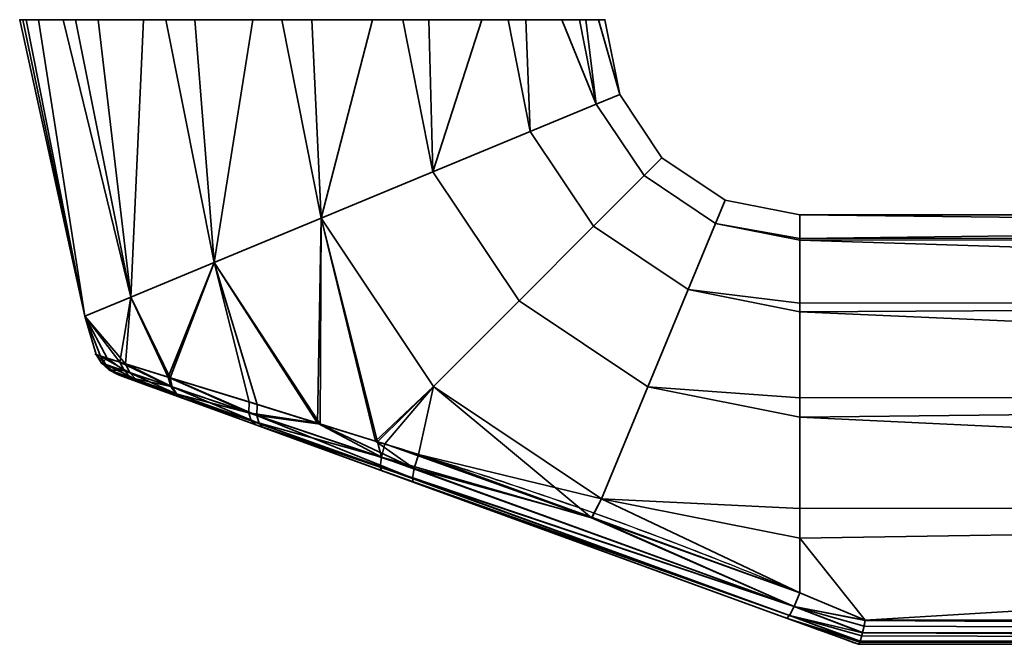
# Model space of a CAD drawing. Header units: millimetres. Extents: x -493 to 6693, y -115 to 135.
# Tile 399 of 656: x 1181 to 1231, y -115 to -83. Entities that reach past the tile are written whole.
import ezdxf

# ---------------------------------------------------------------- set-up
doc = ezdxf.new("R2010")
doc.units = ezdxf.units.MM
doc.layers.add('151', color=7, linetype='Continuous', true_color=0xffffff)

# ---------------------------------------------------------------- blocks, each defined once
blk = doc.blocks.new('UG_SURFACE_095')
at = {"layer": '151', "color": 254, "linetype": 'Continuous', "lineweight": 35}
for points in [[(1184.348, -98.182, 1100.881), (1184.348, -98.182, 1107.119), (1181, -83, 1104)], [(1184.348, -98.182, 1107.119), (1181.164, -83, 1105.559), (1181, -83, 1104)], [(1181, -83, 1104), (1181.328, -83, 1100.881), (1184.348, -98.182, 1100.881)], [(1184.348, -98.182, 1107.119), (1181.328, -83, 1107.119), (1181.164, -83, 1105.559)], [(1184.348, -98.182, 1100.881), (1181.328, -83, 1100.881), (1181.959, -83, 1099.465)], [(1183.234, -83, 1111.4), (1181.328, -83, 1107.119), (1184.348, -98.182, 1107.119), (1186.692, -97.211, 1112.817)], [(1181.959, -83, 1099.465), (1183.865, -83, 1095.183), (1186.692, -97.211, 1095.183), (1184.348, -98.182, 1100.881)], [(1186.692, -97.211, 1112.817), (1183.865, -83, 1112.817), (1183.234, -83, 1111.4)], [(1186.692, -97.211, 1095.183), (1183.865, -83, 1095.183), (1185.017, -83, 1094.146)], [(1187.348, -83, 1115.953), (1183.865, -83, 1112.817), (1186.692, -97.211, 1112.817)], [(1185.017, -83, 1094.146), (1188.5, -83, 1091.01), (1190.974, -95.437, 1091.01), (1186.692, -97.211, 1095.183)], [(1186.692, -97.211, 1112.817), (1190.974, -95.437, 1116.99), (1188.5, -83, 1116.99), (1187.348, -83, 1115.953)], [(1190.974, -95.437, 1091.01), (1188.5, -83, 1091.01), (1189.975, -83, 1090.53)], [(1192.957, -83, 1118.439), (1188.5, -83, 1116.99), (1190.974, -95.437, 1116.99)], [(1189.975, -83, 1090.53), (1194.432, -83, 1089.082), (1196.454, -93.167, 1089.082), (1190.974, -95.437, 1091.01)], [(1190.974, -95.437, 1116.99), (1196.454, -93.167, 1118.918), (1194.432, -83, 1118.918), (1192.957, -83, 1118.439)], [(1196.454, -93.167, 1089.082), (1194.432, -83, 1089.082), (1195.974, -83, 1089.244)], [(1199.093, -83, 1118.428), (1194.432, -83, 1118.918), (1196.454, -93.167, 1118.918)], [(1195.974, -83, 1089.244), (1200.635, -83, 1089.734), (1202.185, -90.793, 1089.734), (1196.454, -93.167, 1089.082)], [(1196.454, -93.167, 1118.918), (1202.185, -90.793, 1118.266), (1200.635, -83, 1118.266), (1199.093, -83, 1118.428)], [(1202.185, -90.793, 1089.734), (1200.635, -83, 1089.734), (1201.978, -83, 1090.51)], [(1204.694, -83, 1115.923), (1200.635, -83, 1118.266), (1202.185, -90.793, 1118.266)], [(1201.978, -83, 1090.51), (1206.037, -83, 1092.853), (1207.176, -88.726, 1092.853), (1202.185, -90.793, 1089.734)], [(1202.185, -90.793, 1118.266), (1207.176, -88.726, 1115.147), (1206.037, -83, 1115.147), (1204.694, -83, 1115.923)], [(1207.176, -88.726, 1092.853), (1206.037, -83, 1092.853), (1206.949, -83, 1094.107)], [(1208.792, -83, 1111.356), (1206.037, -83, 1115.147), (1207.176, -88.726, 1115.147), (1210.563, -87.323, 1110.101)], [(1206.949, -83, 1094.107), (1209.703, -83, 1097.899), (1210.563, -87.323, 1097.899), (1207.176, -88.726, 1092.853)], [(1210.563, -87.323, 1110.101), (1209.703, -83, 1110.101), (1208.792, -83, 1111.356)], [(1210.563, -87.323, 1097.899), (1209.703, -83, 1097.899), (1210.026, -83, 1099.416)], [(1210.678, -83, 1105.517), (1209.703, -83, 1110.101), (1210.563, -87.323, 1110.101), (1211.761, -86.827, 1104)], [(1210.026, -83, 1099.416), (1211, -83, 1104), (1211.761, -86.827, 1104), (1210.563, -87.323, 1097.899)], [(1211.761, -86.827, 1104), (1211, -83, 1104), (1210.678, -83, 1105.517)], [(1211.761, -86.827, 1104), (1213.929, -90.071, 1104), (1213.012, -90.988, 1097.899), (1210.563, -87.323, 1097.899)], [(1210.563, -87.323, 1110.101), (1213.012, -90.988, 1110.101), (1213.929, -90.071, 1104), (1211.761, -86.827, 1104)], [(1210.563, -87.323, 1097.899), (1213.012, -90.988, 1097.899), (1210.42, -93.58, 1092.853), (1207.176, -88.726, 1092.853)], [(1207.176, -88.726, 1115.147), (1210.42, -93.58, 1115.147), (1213.012, -90.988, 1110.101), (1210.563, -87.323, 1110.101)], [(1207.176, -88.726, 1092.853), (1210.42, -93.58, 1092.853), (1206.6, -97.4, 1089.734), (1202.185, -90.793, 1089.734)], [(1202.185, -90.793, 1118.266), (1206.6, -97.4, 1118.266), (1210.42, -93.58, 1115.147), (1207.176, -88.726, 1115.147)], [(1213.929, -90.071, 1104), (1217.173, -92.239, 1104), (1216.677, -93.437, 1097.899), (1213.012, -90.988, 1097.899)], [(1213.012, -90.988, 1110.101), (1216.677, -93.437, 1110.101), (1217.173, -92.239, 1104), (1213.929, -90.071, 1104)], [(1202.185, -90.793, 1089.734), (1206.6, -97.4, 1089.734), (1202.214, -101.786, 1089.082), (1196.454, -93.167, 1089.082)], [(1196.454, -93.167, 1118.918), (1202.214, -101.786, 1118.918), (1206.6, -97.4, 1118.266), (1202.185, -90.793, 1118.266)], [(1213.012, -90.988, 1097.899), (1216.677, -93.437, 1097.899), (1215.274, -96.824, 1092.853), (1210.42, -93.58, 1092.853)], [(1210.42, -93.58, 1115.147), (1215.274, -96.824, 1115.147), (1216.677, -93.437, 1110.101), (1213.012, -90.988, 1110.101)], [(1216.677, -93.437, 1097.899), (1217.173, -92.239, 1104), (1221, -93, 1104), (1221, -94.218, 1098.27)], [(1221, -94.218, 1109.73), (1221, -93, 1104), (1217.173, -92.239, 1104), (1216.677, -93.437, 1110.101)], [(1196.454, -93.167, 1118.918), (1190.974, -95.437, 1116.99), (1196.408, -103.716, 1116.839)], [(1196.274, -103.671, 1091.138), (1190.974, -95.437, 1091.01), (1196.454, -93.167, 1089.082)], [(1199.349, -104.62, 1090.135), (1196.274, -103.671, 1091.138), (1196.454, -93.167, 1089.082)], [(1196.454, -93.167, 1118.918), (1196.408, -103.716, 1116.839), (1199.239, -104.593, 1117.64)], [(1196.454, -93.167, 1089.082), (1202.214, -101.786, 1089.082), (1199.349, -104.62, 1090.135)], [(1199.239, -104.593, 1117.64), (1202.214, -101.786, 1118.918), (1196.454, -93.167, 1118.918)], [(1319, -94.144, 1098.254), (1221, -94.218, 1098.27), (1221, -93, 1104)], [(1319, -93, 1104), (1221, -93, 1104), (1221, -94.218, 1109.73)], [(1221, -94.218, 1109.73), (1319, -94.144, 1109.746), (1319, -93, 1104)], [(1221, -93, 1104), (1319, -93, 1104), (1319, -94.144, 1098.254)], [(1210.42, -93.58, 1092.853), (1215.274, -96.824, 1092.853), (1213.207, -101.815, 1089.734), (1206.6, -97.4, 1089.734)], [(1206.6, -97.4, 1118.266), (1213.207, -101.815, 1118.266), (1215.274, -96.824, 1115.147), (1210.42, -93.58, 1115.147)], [(1215.274, -96.824, 1092.853), (1216.677, -93.437, 1097.899), (1221, -94.297, 1097.899), (1221, -97.516, 1093.467)], [(1221, -97.516, 1114.532), (1221, -94.297, 1110.101), (1216.677, -93.437, 1110.101), (1215.274, -96.824, 1115.147)], [(1216.677, -93.437, 1110.101), (1221, -94.297, 1110.101), (1221, -94.218, 1109.73)], [(1221, -94.218, 1098.27), (1221, -94.297, 1097.899), (1216.677, -93.437, 1097.899)], [(1221, -94.297, 1097.899), (1319, -94.144, 1098.254), (1319, -97.402, 1093.385)], [(1319, -94.144, 1109.746), (1221, -94.218, 1109.73), (1221, -94.297, 1110.101)], [(1221, -94.297, 1110.101), (1319, -97.402, 1114.615), (1319, -94.144, 1109.746)], [(1221, -94.297, 1097.899), (1221, -94.218, 1098.27), (1319, -94.144, 1098.254)], [(1319, -97.402, 1093.385), (1221, -97.516, 1093.467), (1221, -94.297, 1097.899)], [(1221, -94.297, 1110.101), (1221, -97.516, 1114.532), (1319, -97.402, 1114.615)], [(1190.974, -95.437, 1116.99), (1186.692, -97.211, 1112.817), (1188.717, -101.34, 1112.813)], [(1188.613, -101.308, 1095.278), (1186.692, -97.211, 1095.183), (1190.974, -95.437, 1091.01)], [(1190.974, -95.437, 1091.01), (1192.759, -102.586, 1092.285), (1188.613, -101.308, 1095.278)], [(1188.717, -101.34, 1112.813), (1193.18, -102.716, 1115.926), (1190.974, -95.437, 1116.99)], [(1190.974, -95.437, 1091.01), (1196.274, -103.671, 1091.138), (1192.759, -102.586, 1092.285)], [(1193.18, -102.716, 1115.926), (1196.408, -103.716, 1116.839), (1190.974, -95.437, 1116.99)], [(1213.207, -101.815, 1089.734), (1215.274, -96.824, 1092.853), (1221, -97.963, 1092.853), (1221, -102.376, 1090.305)], [(1221, -102.376, 1117.695), (1221, -97.963, 1115.147), (1215.274, -96.824, 1115.147), (1213.207, -101.815, 1118.266)], [(1215.274, -96.824, 1115.147), (1221, -97.963, 1115.147), (1221, -97.516, 1114.532)], [(1221, -97.516, 1093.467), (1221, -97.963, 1092.853), (1215.274, -96.824, 1092.853)], [(1184.348, -98.182, 1100.881), (1186.692, -97.211, 1095.183), (1186.142, -100.541, 1098.674)], [(1186.424, -100.629, 1109.854), (1186.692, -97.211, 1112.817), (1184.348, -98.182, 1107.119)], [(1186.692, -97.211, 1095.183), (1188.613, -101.308, 1095.278), (1186.142, -100.541, 1098.674)], [(1186.424, -100.629, 1109.854), (1188.675, -101.327, 1112.784), (1186.692, -97.211, 1112.817)], [(1188.675, -101.327, 1112.784), (1188.717, -101.34, 1112.813), (1186.692, -97.211, 1112.817)], [(1206.6, -97.4, 1089.734), (1213.207, -101.815, 1089.734), (1210.833, -107.546, 1089.082), (1202.214, -101.786, 1089.082)], [(1202.214, -101.786, 1118.918), (1210.833, -107.546, 1118.918), (1213.207, -101.815, 1118.266), (1206.6, -97.4, 1118.266)], [(1221, -97.963, 1092.853), (1319, -97.402, 1093.385), (1319, -102.277, 1090.135)], [(1319, -102.277, 1117.865), (1319, -97.402, 1114.615), (1221, -97.963, 1115.147)], [(1319, -97.402, 1114.615), (1221, -97.516, 1114.532), (1221, -97.963, 1115.147)], [(1221, -97.963, 1092.853), (1221, -97.516, 1093.467), (1319, -97.402, 1093.385)], [(1184.348, -98.182, 1107.119), (1184.348, -98.182, 1100.881), (1184.916, -100.158, 1102.843)], [(1184.348, -98.182, 1100.881), (1185.484, -100.335, 1100.914), (1184.916, -100.158, 1102.843)], [(1184.348, -98.182, 1107.119), (1185.15, -100.231, 1106.582), (1186.424, -100.629, 1109.854)], [(1184.916, -100.158, 1102.843), (1185.15, -100.231, 1106.582), (1184.348, -98.182, 1107.119)], [(1186.142, -100.541, 1098.674), (1185.484, -100.335, 1100.914), (1184.348, -98.182, 1100.881)], [(1319, -102.277, 1090.135), (1221, -102.376, 1090.305), (1221, -97.963, 1092.853)], [(1221, -97.963, 1115.147), (1221, -102.376, 1117.695), (1319, -102.277, 1117.865)], [(1185.195, -100.594, 1102.889), (1184.916, -100.158, 1102.843), (1185.484, -100.335, 1100.914)], [(1184.916, -100.158, 1102.843), (1185.195, -100.594, 1102.889), (1185.419, -100.67, 1106.481)], [(1185.419, -100.67, 1106.481), (1185.15, -100.231, 1106.582), (1184.916, -100.158, 1102.843)], [(1185.15, -100.231, 1106.582), (1185.419, -100.67, 1106.481), (1186.643, -101.084, 1109.63)], [(1186.643, -101.084, 1109.63), (1186.424, -100.629, 1109.854), (1185.15, -100.231, 1106.582)], [(1186.372, -100.992, 1098.879), (1185.195, -100.594, 1102.889), (1185.484, -100.335, 1100.914)], [(1185.484, -100.335, 1100.914), (1186.142, -100.541, 1098.674), (1186.372, -100.992, 1098.879)], [(1185.195, -100.594, 1102.889), (1185.575, -100.943, 1102.941), (1185.791, -101.02, 1106.364)], [(1185.791, -101.02, 1106.364), (1185.419, -100.67, 1106.481), (1185.195, -100.594, 1102.889)], [(1185.575, -100.943, 1102.941), (1185.195, -100.594, 1102.889), (1186.372, -100.992, 1098.879)], [(1185.419, -100.67, 1106.481), (1185.791, -101.02, 1106.364), (1186.97, -101.441, 1109.363)], [(1186.97, -101.441, 1109.363), (1186.643, -101.084, 1109.63), (1185.419, -100.67, 1106.481)], [(1186.372, -100.992, 1098.879), (1186.709, -101.348, 1099.121), (1185.575, -100.943, 1102.941)], [(1185.791, -101.02, 1106.364), (1185.575, -100.943, 1102.941), (1186.033, -101.181, 1102.998)], [(1186.033, -101.181, 1102.998), (1185.575, -100.943, 1102.941), (1186.709, -101.348, 1099.121)], [(1186.142, -100.541, 1098.674), (1188.613, -101.308, 1095.278), (1188.75, -101.795, 1095.602)], [(1188.75, -101.795, 1095.602), (1186.372, -100.992, 1098.879), (1186.142, -100.541, 1098.674)], [(1186.424, -100.629, 1109.854), (1186.643, -101.084, 1109.63), (1188.809, -101.815, 1112.458)], [(1188.809, -101.815, 1112.458), (1188.675, -101.327, 1112.784), (1186.424, -100.629, 1109.854)], [(1186.97, -101.441, 1109.363), (1185.791, -101.02, 1106.364), (1186.242, -101.257, 1106.238)], [(1186.033, -101.181, 1102.998), (1186.242, -101.257, 1106.238), (1185.791, -101.02, 1106.364)], [(1186.709, -101.348, 1099.121), (1187.128, -101.58, 1099.384), (1186.033, -101.181, 1102.998)], [(1186.242, -101.257, 1106.238), (1186.033, -101.181, 1102.998), (1187.128, -101.58, 1099.384), (1189.346, -102.387, 1096.441)], [(1186.242, -101.257, 1106.238), (1187.381, -101.672, 1109.074), (1186.97, -101.441, 1109.363)], [(1189.346, -102.387, 1096.441), (1187.381, -101.672, 1109.074), (1186.242, -101.257, 1106.238)], [(1186.709, -101.348, 1099.121), (1186.372, -100.992, 1098.879), (1188.75, -101.795, 1095.602)], [(1186.643, -101.084, 1109.63), (1186.97, -101.441, 1109.363), (1189.059, -102.186, 1112.056)], [(1189.059, -102.186, 1112.056), (1188.809, -101.815, 1112.458), (1186.643, -101.084, 1109.63)], [(1188.75, -101.795, 1095.602), (1189.001, -102.166, 1096.001), (1186.709, -101.348, 1099.121)], [(1187.128, -101.58, 1099.384), (1186.709, -101.348, 1099.121), (1189.001, -102.166, 1096.001)], [(1189.059, -102.186, 1112.056), (1186.97, -101.441, 1109.363), (1187.381, -101.672, 1109.074)], [(1188.613, -101.308, 1095.278), (1192.759, -102.586, 1092.285), (1192.756, -103.141, 1092.691)], [(1192.756, -103.141, 1092.691), (1188.75, -101.795, 1095.602), (1188.613, -101.308, 1095.278)], [(1188.717, -101.34, 1112.813), (1188.675, -101.327, 1112.784), (1188.809, -101.815, 1112.458)], [(1188.717, -101.34, 1112.813), (1188.809, -101.815, 1112.458), (1193.164, -103.278, 1115.516)], [(1193.164, -103.278, 1115.516), (1193.18, -102.716, 1115.926), (1188.717, -101.34, 1112.813)], [(1189.001, -102.166, 1096.001), (1189.346, -102.387, 1096.441), (1187.128, -101.58, 1099.384)], [(1187.381, -101.672, 1109.074), (1189.402, -102.407, 1111.613), (1189.059, -102.186, 1112.056)], [(1189.402, -102.407, 1111.613), (1187.381, -101.672, 1109.074), (1193.101, -103.754, 1093.847)], [(1189.346, -102.387, 1096.441), (1193.101, -103.754, 1093.847), (1187.381, -101.672, 1109.074)], [(1189.001, -102.166, 1096.001), (1188.75, -101.795, 1095.602), (1192.756, -103.141, 1092.691)], [(1188.809, -101.815, 1112.458), (1189.059, -102.186, 1112.056), (1193.271, -103.687, 1114.964)], [(1193.271, -103.687, 1114.964), (1193.164, -103.278, 1115.516), (1188.809, -101.815, 1112.458)], [(1202.214, -101.786, 1118.918), (1199.239, -104.593, 1117.64), (1201.441, -105.275, 1118.263)], [(1199.728, -104.737, 1090.011), (1199.349, -104.62, 1090.135), (1202.214, -101.786, 1089.082)], [(1210.309, -108.529, 1089.831), (1199.728, -104.737, 1090.011), (1202.214, -101.786, 1089.082)], [(1210.833, -107.546, 1118.918), (1202.214, -101.786, 1118.918), (1201.441, -105.275, 1118.263)], [(1202.214, -101.786, 1089.082), (1210.833, -107.546, 1089.082), (1210.309, -108.529, 1089.831)], [(1210.833, -107.546, 1089.082), (1213.207, -101.815, 1089.734), (1221, -103.365, 1089.734), (1221, -108.051, 1089.242)], [(1221, -108.051, 1118.758), (1221, -103.365, 1118.266), (1213.207, -101.815, 1118.266), (1210.833, -107.546, 1118.918)], [(1213.207, -101.815, 1118.266), (1221, -103.365, 1118.266), (1221, -102.376, 1117.695)], [(1221, -102.376, 1090.305), (1221, -103.365, 1089.734), (1213.207, -101.815, 1089.734)], [(1192.756, -103.141, 1092.691), (1192.875, -103.546, 1093.233), (1189.001, -102.166, 1096.001)], [(1189.346, -102.387, 1096.441), (1189.001, -102.166, 1096.001), (1192.875, -103.546, 1093.233)], [(1193.271, -103.687, 1114.964), (1189.059, -102.186, 1112.056), (1189.402, -102.407, 1111.613)], [(1192.875, -103.546, 1093.233), (1193.101, -103.754, 1093.847), (1189.346, -102.387, 1096.441)], [(1189.402, -102.407, 1111.613), (1193.485, -103.894, 1114.336), (1193.271, -103.687, 1114.964)], [(1193.101, -103.754, 1093.847), (1201.166, -106.689, 1116.361), (1193.485, -103.894, 1114.336), (1189.402, -102.407, 1111.613)], [(1221, -103.365, 1089.734), (1319, -102.277, 1090.135), (1319, -108.025, 1089)], [(1319, -108.025, 1119), (1319, -102.277, 1117.865), (1221, -103.365, 1118.266)], [(1319, -102.277, 1117.865), (1221, -102.376, 1117.695), (1221, -103.365, 1118.266)], [(1221, -103.365, 1089.734), (1221, -102.376, 1090.305), (1319, -102.277, 1090.135)], [(1192.756, -103.141, 1092.691), (1192.759, -102.586, 1092.285), (1196.274, -103.671, 1091.138)], [(1196.408, -103.716, 1116.839), (1193.18, -102.716, 1115.926), (1193.164, -103.278, 1115.516)], [(1196.274, -103.671, 1091.138), (1199.551, -105.419, 1090.427), (1192.756, -103.141, 1092.691)], [(1192.875, -103.546, 1093.233), (1192.756, -103.141, 1092.691), (1199.551, -105.419, 1090.427)], [(1193.164, -103.278, 1115.516), (1193.271, -103.687, 1114.964), (1201.136, -106.488, 1117.182)], [(1196.408, -103.716, 1116.839), (1193.164, -103.278, 1115.516), (1201.233, -105.986, 1117.857)], [(1201.136, -106.488, 1117.182), (1201.233, -105.986, 1117.857), (1193.164, -103.278, 1115.516)], [(1319, -108.025, 1089), (1221, -108.051, 1089.242), (1221, -103.365, 1089.734)], [(1221, -103.365, 1118.266), (1221, -108.051, 1118.758), (1319, -108.025, 1119)], [(1199.551, -105.419, 1090.427), (1199.487, -105.9, 1091.085), (1192.875, -103.546, 1093.233)], [(1193.101, -103.754, 1093.847), (1192.875, -103.546, 1093.233), (1199.487, -105.9, 1091.085)], [(1199.487, -105.9, 1091.085), (1199.549, -106.1, 1091.876), (1193.101, -103.754, 1093.847)], [(1193.101, -103.754, 1093.847), (1199.549, -106.1, 1091.876), (1201.166, -106.689, 1116.361)], [(1201.136, -106.488, 1117.182), (1193.271, -103.687, 1114.964), (1193.485, -103.894, 1114.336)], [(1193.485, -103.894, 1114.336), (1201.166, -106.689, 1116.361), (1201.136, -106.488, 1117.182)], [(1196.274, -103.671, 1091.138), (1199.349, -104.62, 1090.135), (1199.551, -105.419, 1090.427)], [(1201.233, -105.986, 1117.857), (1199.239, -104.593, 1117.64), (1196.408, -103.716, 1116.839)], [(1201.233, -105.986, 1117.857), (1201.441, -105.275, 1118.263), (1199.239, -104.593, 1117.64)], [(1199.349, -104.62, 1090.135), (1199.728, -104.737, 1090.011), (1199.551, -105.419, 1090.427)], [(1199.551, -105.419, 1090.427), (1199.728, -104.737, 1090.011), (1210.309, -108.529, 1089.831)], [(1199.487, -105.9, 1091.085), (1199.551, -105.419, 1090.427), (1220.703, -113.056, 1090.051)], [(1210.309, -108.529, 1089.831), (1220.703, -113.056, 1090.051), (1199.551, -105.419, 1090.427)], [(1210.346, -108.501, 1118.304), (1201.441, -105.275, 1118.263), (1201.233, -105.986, 1117.857)], [(1201.441, -105.275, 1118.263), (1210.346, -108.501, 1118.304), (1210.833, -107.546, 1118.918)], [(1220.703, -113.056, 1090.051), (1220.46, -113.517, 1090.73), (1199.487, -105.9, 1091.085)], [(1199.549, -106.1, 1091.876), (1199.487, -105.9, 1091.085), (1220.46, -113.517, 1090.73)], [(1220.703, -113.056, 1117.949), (1201.233, -105.986, 1117.857), (1201.136, -106.488, 1117.182)], [(1210.346, -108.501, 1118.304), (1201.233, -105.986, 1117.857), (1220.703, -113.056, 1117.949)], [(1220.46, -113.517, 1090.73), (1220.316, -113.659, 1091.562), (1199.549, -106.1, 1091.876)], [(1199.549, -106.1, 1091.876), (1220.316, -113.659, 1091.562), (1220.316, -113.659, 1116.438), (1201.166, -106.689, 1116.361)], [(1220.46, -113.517, 1117.27), (1201.136, -106.488, 1117.182), (1201.166, -106.689, 1116.361)], [(1201.136, -106.488, 1117.182), (1220.46, -113.517, 1117.27), (1220.703, -113.056, 1117.949)], [(1201.166, -106.689, 1116.361), (1220.316, -113.659, 1116.438), (1220.46, -113.517, 1117.27)], [(1221, -112.361, 1089.648), (1210.309, -108.529, 1089.831), (1210.833, -107.546, 1089.082)], [(1210.833, -107.546, 1118.918), (1210.346, -108.501, 1118.304), (1221, -112.361, 1118.352)], [(1210.833, -107.546, 1118.918), (1221, -109.568, 1118.918), (1221, -108.051, 1118.758)], [(1221, -112.361, 1118.352), (1221, -109.568, 1118.918), (1210.833, -107.546, 1118.918)], [(1210.833, -107.546, 1089.082), (1221, -109.568, 1089.082), (1221, -112.361, 1089.648)], [(1221, -108.051, 1089.242), (1221, -109.568, 1089.082), (1210.833, -107.546, 1089.082)], [(1319, -108.025, 1119), (1221, -109.568, 1118.918), (1224.353, -113.769, 1117.846)], [(1319, -108.025, 1119), (1221, -108.051, 1118.758), (1221, -109.568, 1118.918)], [(1224.353, -113.769, 1090.154), (1221, -109.568, 1089.082), (1319, -108.025, 1089)], [(1221, -109.568, 1089.082), (1221, -108.051, 1089.242), (1319, -108.025, 1089)], [(1319, -108.025, 1089), (1319, -113.769, 1090.154), (1224.353, -113.769, 1090.154)], [(1224.353, -113.769, 1117.846), (1319, -113.769, 1117.846), (1319, -108.025, 1119)], [(1210.309, -108.529, 1089.831), (1221, -112.361, 1089.648), (1220.703, -113.056, 1090.051)], [(1220.703, -113.056, 1117.949), (1221, -112.361, 1118.352), (1210.346, -108.501, 1118.304)], [(1221, -109.568, 1118.918), (1221, -112.361, 1118.352), (1224.353, -113.769, 1117.846)], [(1224.353, -113.769, 1090.154), (1221, -112.361, 1089.648), (1221, -109.568, 1089.082)], [(1224.353, -113.769, 1117.846), (1221, -112.361, 1118.352), (1220.703, -113.056, 1117.949)], [(1220.703, -113.056, 1090.051), (1221, -112.361, 1089.648), (1224.353, -113.769, 1090.154)], [(1224.206, -114.416, 1117.379), (1220.703, -113.056, 1117.949), (1220.46, -113.517, 1117.27)], [(1220.46, -113.517, 1090.73), (1220.703, -113.056, 1090.051), (1224.206, -114.416, 1090.621)], [(1220.703, -113.056, 1117.949), (1224.35, -113.783, 1117.84), (1224.353, -113.769, 1117.846)], [(1220.703, -113.056, 1117.949), (1224.21, -114.399, 1117.393), (1224.289, -114.067, 1117.692)], [(1224.289, -114.067, 1117.692), (1224.35, -113.783, 1117.84), (1220.703, -113.056, 1117.949)], [(1220.703, -113.056, 1117.949), (1224.206, -114.416, 1117.379), (1224.21, -114.399, 1117.393)], [(1220.703, -113.056, 1090.051), (1224.35, -113.783, 1090.16), (1224.289, -114.067, 1090.308)], [(1224.353, -113.769, 1090.154), (1224.35, -113.783, 1090.16), (1220.703, -113.056, 1090.051)], [(1224.289, -114.067, 1090.308), (1224.21, -114.399, 1090.607), (1220.703, -113.056, 1090.051)], [(1224.21, -114.399, 1090.607), (1224.206, -114.416, 1090.621), (1220.703, -113.056, 1090.051)], [(1224.081, -114.853, 1116.723), (1220.46, -113.517, 1117.27), (1220.316, -113.659, 1116.438)], [(1220.316, -113.659, 1091.562), (1220.46, -113.517, 1090.73), (1224.081, -114.853, 1091.277)], [(1220.46, -113.517, 1117.27), (1224.169, -114.566, 1117.244), (1224.206, -114.416, 1117.379)], [(1220.46, -113.517, 1117.27), (1224.087, -114.835, 1116.757), (1224.169, -114.566, 1117.244)], [(1220.46, -113.517, 1117.27), (1224.081, -114.853, 1116.723), (1224.087, -114.835, 1116.757)], [(1224.206, -114.416, 1090.621), (1224.169, -114.566, 1090.757), (1220.46, -113.517, 1090.73)], [(1224.169, -114.566, 1090.757), (1224.087, -114.835, 1091.243), (1220.46, -113.517, 1090.73)], [(1224.087, -114.835, 1091.243), (1224.081, -114.853, 1091.277), (1220.46, -113.517, 1090.73)], [(1220.316, -113.659, 1091.562), (1224, -115, 1092.051), (1224, -115, 1115.949), (1220.316, -113.659, 1116.438)], [(1220.316, -113.659, 1116.438), (1224.07, -114.888, 1116.66), (1224.081, -114.853, 1116.723)], [(1220.316, -113.659, 1116.438), (1224.002, -115, 1116), (1224.07, -114.888, 1116.66)], [(1220.316, -113.659, 1116.438), (1224, -115, 1115.949), (1224.002, -115, 1116)], [(1224.081, -114.853, 1091.277), (1224.07, -114.888, 1091.34), (1220.316, -113.659, 1091.562)], [(1224.07, -114.888, 1091.34), (1224.002, -115, 1092), (1220.316, -113.659, 1091.562)], [(1224.002, -115, 1092), (1224, -115, 1092.051), (1220.316, -113.659, 1091.562)], [(1224.289, -114.067, 1117.692), (1224.21, -114.399, 1117.393), (1319, -114.415, 1117.411)], [(1319, -114.41, 1090.581), (1224.21, -114.399, 1090.607), (1224.289, -114.067, 1090.308)], [(1319, -114.415, 1117.411), (1224.35, -113.783, 1117.84), (1224.289, -114.067, 1117.692)], [(1224.289, -114.067, 1090.308), (1224.35, -113.783, 1090.16), (1319, -114.41, 1090.581)], [(1224.353, -113.769, 1117.846), (1224.35, -113.783, 1117.84), (1319, -114.415, 1117.411)], [(1319, -114.41, 1090.581), (1224.35, -113.783, 1090.16), (1224.353, -113.769, 1090.154)], [(1319, -114.415, 1117.411), (1319, -114.41, 1117.419), (1224.353, -113.769, 1117.846)], [(1319, -114.41, 1117.419), (1319, -113.769, 1117.846), (1224.353, -113.769, 1117.846)], [(1224.353, -113.769, 1090.154), (1319, -113.769, 1090.154), (1319, -114.41, 1090.581)], [(1224.169, -114.566, 1117.244), (1224.087, -114.835, 1116.757), (1319, -114.847, 1116.764)], [(1319, -114.846, 1091.232), (1224.087, -114.835, 1091.243), (1224.169, -114.566, 1090.757)], [(1319, -114.847, 1116.764), (1224.206, -114.416, 1117.379), (1224.169, -114.566, 1117.244)], [(1224.169, -114.566, 1090.757), (1224.206, -114.416, 1090.621), (1319, -114.846, 1091.232)], [(1224.21, -114.399, 1117.393), (1224.206, -114.416, 1117.379), (1319, -114.847, 1116.764)], [(1319, -114.846, 1091.232), (1224.206, -114.416, 1090.621), (1224.21, -114.399, 1090.607)], [(1319, -114.847, 1116.764), (1319, -114.846, 1116.768), (1224.21, -114.399, 1117.393)], [(1319, -114.846, 1116.768), (1319, -114.415, 1117.411), (1224.21, -114.399, 1117.393)], [(1224.21, -114.399, 1090.607), (1319, -114.415, 1090.589), (1319, -114.846, 1091.232)], [(1319, -114.41, 1090.581), (1319, -114.415, 1090.589), (1224.21, -114.399, 1090.607)], [(1319, -115, 1092), (1319, -115, 1116), (1224, -115, 1115.949), (1224, -115, 1092.051)], [(1319, -115, 1116), (1224.002, -115, 1116), (1224, -115, 1115.949)], [(1224, -115, 1092.051), (1224.002, -115, 1092), (1319, -115, 1092)], [(1224.07, -114.888, 1116.66), (1224.002, -115, 1116), (1319, -115, 1116)], [(1319, -115, 1092), (1224.002, -115, 1092), (1224.07, -114.888, 1091.34)], [(1319, -115, 1116), (1224.081, -114.853, 1116.723), (1224.07, -114.888, 1116.66)], [(1224.07, -114.888, 1091.34), (1224.081, -114.853, 1091.277), (1319, -115, 1092)], [(1224.087, -114.835, 1116.757), (1224.081, -114.853, 1116.723), (1319, -115, 1116)], [(1319, -115, 1092), (1224.081, -114.853, 1091.277), (1224.087, -114.835, 1091.243)], [(1319, -115, 1116), (1319, -114.847, 1116.764), (1224.087, -114.835, 1116.757)], [(1319, -114.846, 1091.232), (1319, -114.847, 1091.236), (1224.087, -114.835, 1091.243)], [(1224.087, -114.835, 1091.243), (1319, -114.847, 1091.236), (1319, -115, 1092)]]:
    blk.add_3dface(points, dxfattribs=at)

msp = doc.modelspace()

# ---------------------------------------------------------------- linework, layer by layer
at = {"layer": '151', "color": 253, "linetype": 'Continuous', "lineweight": -3}
for p, q in [((1319, -113.769, 1090.154), (1224.353, -113.769, 1090.154)), ((1224.353, -113.769, 1117.846), (1319, -113.769, 1117.846)), ((1224, -115, 1092.051), (1224, -115, 1115.949)), ((1224.002, -115, 1092), (1319, -115, 1092)), ((1319, -115, 1116), (1224.002, -115, 1116))]:
    msp.add_line(p, q, dxfattribs=at)
at = {"layer": '151', "color": 253, "linetype": 'Continuous', "lineweight": -3, "extrusion": (0, -1, 0)}
msp.add_circle((1196, 1104, 83), 15, dxfattribs=at)
at = {"layer": '151', "color": 253, "linetype": 'Continuous', "lineweight": -3, "extrusion": (1, 0, 0)}
msp.add_arc((-108, 1104, 1221), 15, 253.0972, 106.9028, dxfattribs=at)
at = {"layer": '151', "color": 253, "linetype": 'Continuous', "lineweight": -3, "extrusion": (0.934658, -0.340188, -0.103375)}
msp.add_arc((312.568, 1233.018, 1063.832), 2, 105.8556, 180, dxfattribs=at)
at = {"layer": '151', "color": 253, "linetype": 'Continuous', "lineweight": -3, "extrusion": (0.934658, -0.340188, 0.103375)}
msp.add_arc((312.568, 963.153, 1292.084), 2, 180, 254.1444, dxfattribs=at)
at = {"layer": '151', "color": 253, "linetype": 'Continuous', "lineweight": -3, "extrusion": (0.387206, 0.921993, 0)}
for start_param, end_param in [(1.176005, 1.275787), (5.007398, 5.10718)]:
    msp.add_ellipse((1210.615, -108, 1104), major_axis=(35.717, -15), ratio=0.387206, start_param=start_param, end_param=end_param, dxfattribs=at)
at = {"layer": '151', "color": 253, "linetype": 'Continuous', "lineweight": -3, "extrusion": (-0.34202, -0.939693, 0)}
for start_param, end_param in [(1.165933, 1.275787), (5.007398, 5.117253)]:
    msp.add_ellipse((1209.931, -109.879, 1104), major_axis=(35.717, -13), ratio=0.34202, start_param=start_param, end_param=end_param, dxfattribs=at)
at = {"layer": '151', "color": 253, "linetype": 'Continuous', "lineweight": -3}
for points, knots in [([(1221, -112.361, 1089.648), (1219.254, -111.642, 1089.43), (1217.499, -110.935, 1089.318), (1213.97, -109.564, 1089.192), (1212.195, -108.901, 1089.176), (1206.837, -106.991, 1089.226), (1203.223, -105.827, 1089.358), (1197.862, -104.155, 1090.359), (1196.114, -103.617, 1090.83), (1192.745, -102.582, 1092.203), (1191.124, -102.084, 1093.114), (1188.992, -101.426, 1094.873), (1188.322, -101.218, 1095.534), (1187.138, -100.851, 1096.968), (1186.62, -100.69, 1097.744), (1185.753, -100.419, 1099.43), (1185.42, -100.316, 1100.311), (1184.971, -100.175, 1102.138), (1184.854, -100.139, 1103.1), (1184.866, -100.142, 1105.944), (1185.356, -100.296, 1107.833), (1187.113, -100.843, 1111.181), (1188.365, -101.232, 1112.627), (1191.223, -102.114, 1114.949), (1192.847, -102.613, 1115.848), (1196.224, -103.651, 1117.205), (1197.969, -104.188, 1117.666), (1201.523, -105.297, 1118.319), (1203.329, -105.87, 1118.509), (1206.907, -107.044, 1118.744), (1208.689, -107.651, 1118.792), (1212.235, -108.916, 1118.824), (1213.999, -109.574, 1118.808), (1217.509, -110.939, 1118.681), (1219.257, -111.644, 1118.57), (1221, -112.361, 1118.352)], [0, 0, 0, 0, 0.0625, 0.0625, 0.125, 0.125, 0.25, 0.25, 0.3125, 0.3125, 0.375, 0.375, 0.40625, 0.40625, 0.4375, 0.4375, 0.46875, 0.46875, 0.5, 0.5, 0.5625, 0.5625, 0.625, 0.625, 0.6875, 0.6875, 0.75, 0.75, 0.8125, 0.8125, 0.875, 0.875, 0.9375, 0.9375, 1, 1, 1, 1]), ([(1220.316, -113.659, 1116.438), (1216.98, -112.445, 1116.807), (1213.646, -111.231, 1116.853), (1206.977, -108.804, 1116.82), (1203.629, -107.585, 1116.735), (1198.654, -105.775, 1116), (1197.021, -105.18, 1115.648), (1193.841, -104.023, 1114.57), (1192.283, -103.456, 1113.833), (1189.508, -102.446, 1111.855), (1188.264, -101.993, 1110.592), (1186.478, -101.343, 1107.522), (1185.976, -101.16, 1105.753), (1185.984, -101.163, 1103.077), (1186.114, -101.211, 1102.174), (1186.595, -101.386, 1100.478), (1186.951, -101.515, 1099.658), (1188.29, -102.003, 1097.38), (1189.534, -102.456, 1096.12), (1192.315, -103.467, 1094.149), (1193.874, -104.035, 1093.416), (1197.055, -105.193, 1092.344), (1198.703, -105.793, 1091.991), (1203.682, -107.605, 1091.261), (1207.007, -108.815, 1091.18), (1213.659, -111.236, 1091.147), (1216.985, -112.447, 1091.193), (1220.316, -113.659, 1091.562)], [0, 0, 0, 0, 0.125, 0.125, 0.25, 0.25, 0.3125, 0.3125, 0.375, 0.375, 0.4375, 0.4375, 0.5, 0.5, 0.53125, 0.53125, 0.5625, 0.5625, 0.625, 0.625, 0.6875, 0.6875, 0.75, 0.75, 0.875, 0.875, 1, 1, 1, 1])]:
    msp.add_open_spline(points, degree=3, knots=knots, dxfattribs=at)
for points in [[(1224.353, -113.769, 1117.846), (1224.206, -114.484, 1117.548), (1224.061, -115, 1116.798), (1224.002, -115, 1116)], [(1224.002, -115, 1092), (1224.061, -115, 1091.202), (1224.206, -114.484, 1090.452), (1224.353, -113.769, 1090.154)], [(1224.002, -115, 1116), (1224.001, -115, 1115.983), (1224, -115, 1115.966), (1224, -115, 1115.949)], [(1224, -115, 1092.051), (1224, -115, 1092.034), (1224.001, -115, 1092.017), (1224.002, -115, 1092)]]:
    msp.add_open_spline(points, degree=3, dxfattribs=at)

# ---------------------------------------------------------------- block references
msp.add_blockref('UG_SURFACE_095', (0, 0), dxfattribs=at)

doc.saveas('drawing.dxf')
